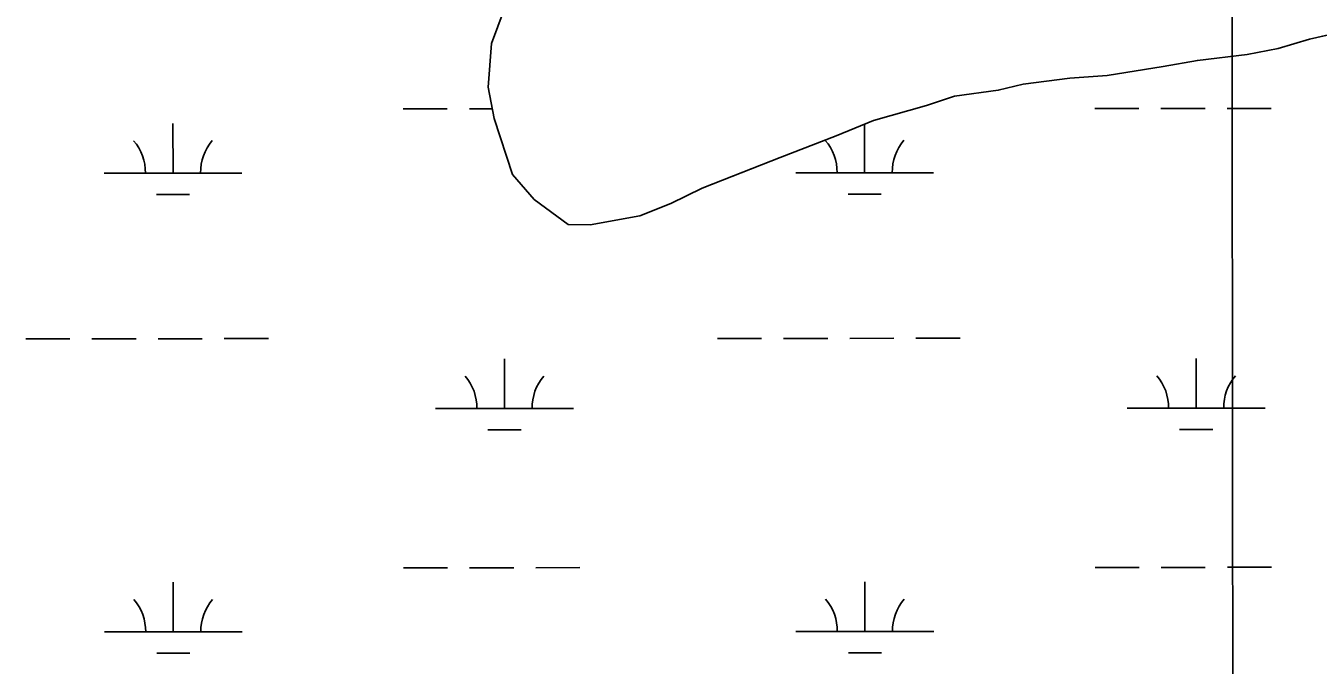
# Model space of a CAD drawing. Extents: x 3279314 to 3317160, y 734079 to 759431.
# Drawn here: x 3311432 to 3312369, y 750801 to 751265 of the extents above; entities that cross this region are included whole.
import ezdxf

# ---------------------------------------------------------------- set-up
doc = ezdxf.new("R2010")
doc.units = 0
for name, color, linetype in [('V-GRID-MAJR', 7, 'Continuous'), ('V-SITE-VEGE', 7, 'Continuous'), ('V-TOPO-SHOR', 7, 'Continuous'), ('V-WETL-SWMP', 7, 'Continuous')]:
    doc.layers.add(name, color=color, linetype=linetype)

msp = doc.modelspace()

# ---------------------------------------------------------------- linework, layer by layer
at = {"layer": 'V-GRID-MAJR'}
msp.add_spline([(3312317.25, 739470.58), (3312311.96, 745531.33), (3312306.67, 751593.15), (3312301.38, 757655.01), (3312301.38, 757656.06)], degree=3, dxfattribs=at)
at = {"layer": 'V-SITE-VEGE'}
for p, q in [((3311769.69, 751251.72), (3311778.86, 751276.49)), ((3312363.16, 751254.94), (3312340.55, 751248.31)), ((3312401.57, 751263.74), (3312363.16, 751254.94)), ((3311767.24, 751220.15), (3311769.69, 751251.72)), ((3312340.55, 751248.31), (3312317.96, 751243.93)), ((3312281.83, 751239.63), (3312256.99, 751235.27)), ((3312317.96, 751243.93), (3312281.83, 751239.63)), ((3312189.24, 751226.65), (3312155.37, 751222.34)), ((3312216.33, 751228.74), (3312189.24, 751226.65)), ((3312256.99, 751235.27), (3312216.33, 751228.74)), ((3311771.62, 751197.56), (3311767.24, 751220.15)), ((3312137.29, 751217.93), (3312105.67, 751213.61)), ((3312155.37, 751222.34), (3312137.29, 751217.93)), ((3312105.67, 751213.61), (3312085.33, 751206.96)), ((3312085.33, 751206.96), (3312046.9, 751195.91)), ((3311784.91, 751156.86), (3311771.62, 751197.56)), ((3312046.9, 751195.91), (3312019.75, 751184.79)), ((3312019.75, 751184.79), (3311979.05, 751169.24)), ((3311979.05, 751169.24), (3311922.5, 751147.01)), ((3311800.6, 751138.71), (3311784.91, 751156.86)), ((3311922.5, 751147.01), (3311899.87, 751135.86)), ((3311825.31, 751120.51), (3311800.6, 751138.71)), ((3311899.87, 751135.86), (3311877.25, 751126.97)), ((3311877.25, 751126.97), (3311841.11, 751120.42)), ((3311841.11, 751120.42), (3311825.31, 751120.51))]:
    msp.add_line(p, q, dxfattribs=at)
at = {"layer": 'V-TOPO-SHOR'}
msp.add_lwpolyline([(3311778.86, 751276.49), (3311769.69, 751251.72), (3311767.24, 751220.15), (3311771.62, 751197.56), (3311784.91, 751156.86), (3311800.6, 751138.71), (3311825.31, 751120.51), (3311841.11, 751120.42), (3311877.25, 751126.97), (3311899.87, 751135.86), (3311922.5, 751147.01), (3311945.12, 751155.9), (3311979.05, 751169.24), (3312019.75, 751184.79), (3312046.9, 751195.91), (3312085.33, 751206.96), (3312105.67, 751213.61), (3312137.29, 751217.93), (3312155.37, 751222.34), (3312189.24, 751226.65), (3312216.33, 751228.74), (3312256.99, 751235.27), (3312281.83, 751239.63), (3312317.96, 751243.93), (3312340.55, 751248.31), (3312363.16, 751254.94), (3312401.57, 751263.74)], dxfattribs=at)
at = {"layer": 'V-WETL-SWMP'}
for p, q in [((3311769.69, 751251.72), (3311778.86, 751276.49)), ((3311769.69, 751251.72), (3311778.86, 751276.49)), ((3312363.16, 751254.94), (3312340.55, 751248.31)), ((3312363.16, 751254.94), (3312340.55, 751248.31)), ((3312401.57, 751263.74), (3312363.16, 751254.94)), ((3312401.57, 751263.74), (3312363.16, 751254.94)), ((3311767.24, 751220.15), (3311769.69, 751251.72)), ((3311767.24, 751220.15), (3311769.69, 751251.72)), ((3312340.55, 751248.31), (3312317.96, 751243.93)), ((3312340.55, 751248.31), (3312317.96, 751243.93)), ((3312281.83, 751239.63), (3312256.99, 751235.27)), ((3312281.83, 751239.63), (3312256.99, 751235.27)), ((3312317.96, 751243.93), (3312281.83, 751239.63)), ((3312317.96, 751243.93), (3312281.83, 751239.63)), ((3312189.24, 751226.65), (3312155.37, 751222.34)), ((3312189.24, 751226.65), (3312155.37, 751222.34)), ((3312216.33, 751228.74), (3312189.24, 751226.65)), ((3312216.33, 751228.74), (3312189.24, 751226.65)), ((3312256.99, 751235.27), (3312216.33, 751228.74)), ((3312256.99, 751235.27), (3312216.33, 751228.74)), ((3311771.62, 751197.56), (3311767.24, 751220.15)), ((3311771.62, 751197.56), (3311767.24, 751220.15)), ((3312137.29, 751217.93), (3312105.67, 751213.61)), ((3312137.29, 751217.93), (3312105.67, 751213.61)), ((3312155.37, 751222.34), (3312137.29, 751217.93)), ((3312155.37, 751222.34), (3312137.29, 751217.93)), ((3312105.67, 751213.61), (3312085.33, 751206.96)), ((3312105.67, 751213.61), (3312085.33, 751206.96)), ((3311705.54, 751204.39), (3311737.54, 751204.41)), ((3311753.54, 751204.41), (3311770.29, 751204.42)), ((3312085.33, 751206.96), (3312046.9, 751195.91)), ((3312085.33, 751206.96), (3312046.9, 751195.91)), ((3312207.44, 751204.65), (3312239.44, 751204.66)), ((3312255.44, 751204.67), (3312287.44, 751204.69)), ((3312303.44, 751204.69), (3312335.44, 751204.71)), ((3311538.5, 751157.87), (3311538.48, 751193.87)), ((3311784.91, 751156.86), (3311771.62, 751197.56)), ((3311784.91, 751156.86), (3311771.62, 751197.56)), ((3312046.9, 751195.91), (3312019.75, 751184.79)), ((3312046.9, 751195.91), (3312019.75, 751184.79)), ((3312040.4, 751158.13), (3312040.39, 751193.24)), ((3312019.75, 751184.79), (3311979.04, 751169.24)), ((3312019.75, 751184.79), (3311979.04, 751169.24)), ((3311979.04, 751169.24), (3311922.5, 751147.01)), ((3311979.04, 751169.24), (3311922.5, 751147.01)), ((3311488.5, 751157.85), (3311588.5, 751157.9)), ((3311800.6, 751138.71), (3311784.91, 751156.86)), ((3311800.6, 751138.71), (3311784.91, 751156.86)), ((3311990.4, 751158.1), (3312090.4, 751158.16)), ((3311526.5, 751142.44), (3311550.5, 751142.45)), ((3311922.5, 751147.01), (3311899.87, 751135.86)), ((3311922.5, 751147.01), (3311899.87, 751135.86)), ((3312028.41, 751142.69), (3312052.41, 751142.71)), ((3311825.31, 751120.51), (3311800.6, 751138.71)), ((3311825.31, 751120.51), (3311800.6, 751138.71)), ((3311899.87, 751135.86), (3311877.25, 751126.97)), ((3311899.87, 751135.86), (3311877.25, 751126.97)), ((3311877.25, 751126.97), (3311841.11, 751120.42)), ((3311877.25, 751126.97), (3311841.11, 751120.42)), ((3311841.11, 751120.42), (3311825.31, 751120.51)), ((3311841.11, 751120.42), (3311825.31, 751120.51)), ((3311431.71, 751037.75), (3311463.71, 751037.77)), ((3311479.71, 751037.77), (3311511.71, 751037.79)), ((3311527.71, 751037.8), (3311559.71, 751037.81)), ((3311575.71, 751037.82), (3311607.71, 751037.84)), ((3311933.62, 751038), (3311965.62, 751038.02)), ((3311981.62, 751038.03), (3312013.62, 751038.05)), ((3312029.62, 751038.05), (3312061.62, 751038.07)), ((3312077.62, 751038.08), (3312109.62, 751038.09)), ((3311779.05, 750987.18), (3311779.04, 751023.18)), ((3312280.96, 750987.44), (3312280.94, 751023.44)), ((3311729.05, 750987.16), (3311829.05, 750987.21)), ((3312230.96, 750987.41), (3312330.96, 750987.46)), ((3311767.06, 750971.75), (3311791.06, 750971.76)), ((3312268.97, 750972), (3312292.97, 750972.01)), ((3311705.71, 750871.71), (3311737.71, 750871.73)), ((3311753.71, 750871.74), (3311785.71, 750871.76)), ((3311801.71, 750871.76), (3311833.71, 750871.78)), ((3312207.61, 750871.97), (3312239.61, 750871.99)), ((3312255.61, 750871.99), (3312287.61, 750872.01)), ((3312303.61, 750872.02), (3312335.61, 750872.04)), ((3311538.67, 750825.2), (3311538.65, 750861.2)), ((3312040.57, 750825.46), (3312040.55, 750861.46)), ((3311488.67, 750825.17), (3311588.67, 750825.23)), ((3311990.57, 750825.43), (3312090.57, 750825.48)), ((3311526.67, 750809.76), (3311550.67, 750809.77)), ((3312028.58, 750810.02), (3312052.58, 750810.03))]:
    msp.add_line(p, q, dxfattribs=at)
for centre, start, end in [((3311483.25, 751158.32), 359.25735, 40.801), ((3311593.74, 751158.38), 139.25734, 180.801), ((3311985.16, 751158.58), 359.25735, 40.801), ((3312095.65, 751158.63), 139.25734, 180.801), ((3311723.81, 750987.63), 359.25735, 40.801), ((3311834.3, 750987.69), 139.25734, 180.801), ((3312225.72, 750987.89), 359.25735, 40.801), ((3312336.21, 750987.94), 139.25734, 180.801), ((3311483.42, 750825.65), 359.25735, 40.801), ((3311593.91, 750825.7), 139.25734, 180.801), ((3311985.33, 750825.9), 359.25735, 40.801), ((3312095.82, 750825.96), 139.25734, 180.801)]:
    msp.add_arc(centre, 35.25, start, end, dxfattribs=at)

doc.saveas('drawing.dxf')
